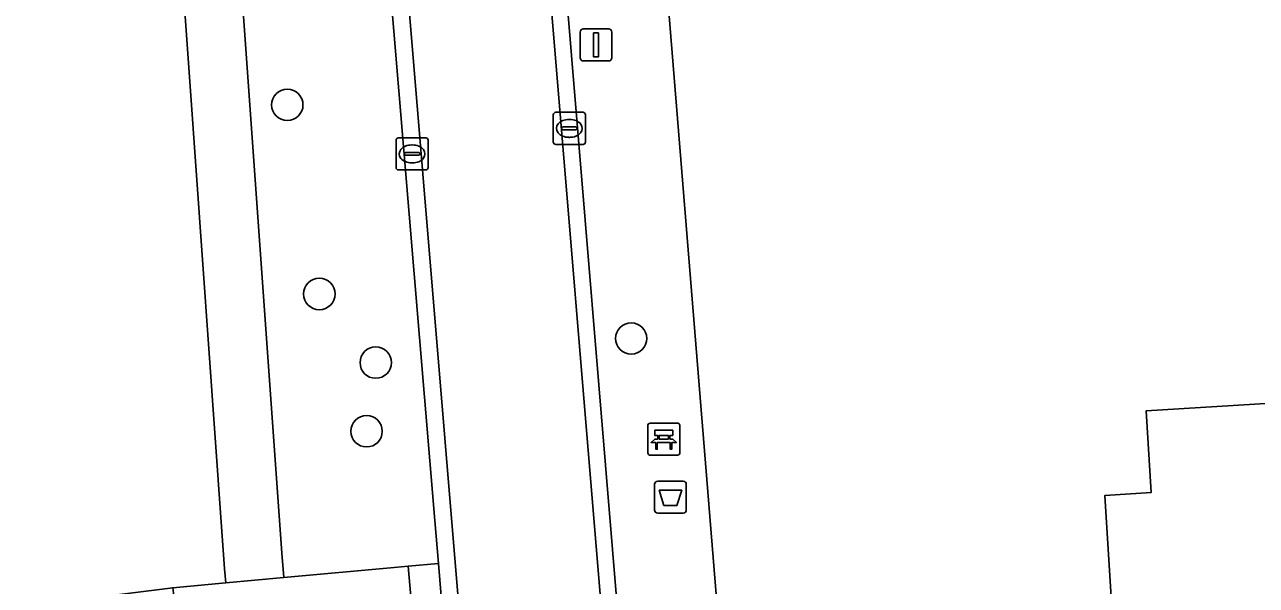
# Model space of a CAD drawing. Extents: x 162661 to 163484, y 380247 to 381230.
# Drawn here: x 163090.12 to 163128.5, y 380733 to 380750.46 of the extents above; entities that cross this region are included whole.
import ezdxf

# ---------------------------------------------------------------- set-up
doc = ezdxf.new("R2010")
doc.units = 0
for name, color, linetype in [('IMGEO_Afvalbak', 7, 'Continuous'), ('IMGEO_Bank', 7, 'Continuous'), ('IMGEO_Boom', 7, 'Continuous'), ('IMGEO_Erf', 7, 'Continuous'), ('IMGEO_Groenvoorziening', 7, 'Continuous'), ('IMGEO_Hek', 7, 'Continuous'), ('IMGEO_Kolk', 7, 'Continuous'), ('IMGEO_Lichtmast', 7, 'Continuous'), ('IMGEO_Pand', 7, 'Continuous'), ('IMGEO_Rijbaan_lokaal_gesloten', 7, 'Continuous'), ('IMGEO_Rijbaan_lokaal_open', 7, 'Continuous'), ('IMGEO_Voetpad_open', 7, 'Continuous')]:
    doc.layers.add(name, color=color, linetype=linetype)

msp = doc.modelspace()

# ---------------------------------------------------------------- linework, layer by layer
at = {"layer": 'IMGEO_Afvalbak'}
for p, q in [((163109.751, 380735.349), (163109.751, 380736.149)), ((163109.751, 380736.149), (163109.751, 380735.349)), ((163109.851, 380736.249), (163110.641, 380736.249)), ((163110.641, 380736.249), (163109.851, 380736.249)), ((163110.741, 380736.149), (163110.741, 380735.349)), ((163110.741, 380735.349), (163110.741, 380736.149)), ((163110.641, 380735.249), (163109.851, 380735.249)), ((163109.851, 380735.249), (163110.641, 380735.249))]:
    msp.add_line(p, q, dxfattribs=at)
msp.add_lwpolyline([(163109.894, 380735.963), (163110.598, 380735.963), (163110.449, 380735.493), (163110.043, 380735.493), (163109.894, 380735.963)], dxfattribs=at)
for centre, start, end in [((163109.851, 380736.149), 90, 180), ((163109.851, 380736.149), 90, 180), ((163110.641, 380736.149), 0, 90), ((163110.641, 380736.149), 360, 90), ((163109.851, 380735.349), 180, 270), ((163109.851, 380735.349), 180, 270), ((163110.641, 380735.349), 270, 0), ((163110.641, 380735.349), 270, 0)]:
    msp.add_arc(centre, 0.1, start, end, dxfattribs=at)
at = {"layer": 'IMGEO_Bank'}
for p, q in [((163109.54, 380737.13), (163109.54, 380737.971)), ((163109.54, 380737.971), (163109.54, 380737.13)), ((163109.615, 380738.055), (163110.456, 380738.055)), ((163110.456, 380738.055), (163109.615, 380738.055)), ((163110.54, 380737.98), (163110.54, 380737.139)), ((163110.54, 380737.139), (163110.54, 380737.98)), ((163110.237, 380737.453), (163109.844, 380737.453)), ((163109.849, 380737.561), (163109.849, 380737.667)), ((163109.893, 380737.667), (163109.893, 380737.561)), ((163110.181, 380737.673), (163109.899, 380737.673)), ((163109.899, 380737.555), (163110.181, 380737.555)), ((163110.187, 380737.561), (163110.187, 380737.667)), ((163110.231, 380737.667), (163110.231, 380737.561)), ((163110.465, 380737.055), (163109.624, 380737.055)), ((163109.624, 380737.055), (163110.465, 380737.055))]:
    msp.add_line(p, q, dxfattribs=at)
for points in [[(163109.843, 380737.673), (163109.757, 380737.673), (163109.757, 380737.834), (163110.32, 380737.834), (163110.32, 380737.673), (163110.237, 380737.673)], [(163109.787, 380737.453), (163109.645, 380737.453), (163109.757, 380737.555), (163109.843, 380737.555)], [(163110.237, 380737.555), (163110.32, 380737.555), (163110.432, 380737.453), (163110.293, 380737.453)], [(163109.837, 380737.446), (163109.837, 380737.239), (163109.794, 380737.239), (163109.794, 380737.446)], [(163110.287, 380737.446), (163110.287, 380737.239), (163110.243, 380737.239), (163110.243, 380737.446)]]:
    msp.add_lwpolyline(points, dxfattribs=at)
for centre, radius, start, end in [((163109.618, 380737.977), 0.0779, 92.4484, 184.2845), ((163109.618, 380737.977), 0.0779, 92.4484, 184.2845), ((163110.462, 380737.977), 0.0779, 2.4484, 94.2845), ((163110.462, 380737.977), 0.0779, 2.4484, 94.2845), ((163109.787, 380737.446), 0.00671, 2.8957, 87.1043), ((163109.844, 380737.446), 0.00671, 92.8957, 177.1043), ((163109.842, 380737.666), 0.00671, 2.8957, 87.1043), ((163109.842, 380737.562), 0.00671, 272.8957, 357.1043), ((163109.899, 380737.666), 0.00671, 92.8957, 177.1043), ((163109.899, 380737.562), 0.00671, 182.8957, 267.1043), ((163110.181, 380737.666), 0.00671, 2.8957, 87.1043), ((163110.181, 380737.562), 0.00671, 272.8957, 357.1043), ((163110.238, 380737.666), 0.00671, 92.8957, 177.1043), ((163110.238, 380737.562), 0.00671, 182.8957, 267.1043), ((163110.236, 380737.446), 0.00671, 2.8957, 87.1043), ((163110.293, 380737.446), 0.00671, 92.8957, 177.1043), ((163109.618, 380737.133), 0.0779, 182.4484, 274.2845), ((163109.618, 380737.133), 0.0779, 182.4484, 274.2845), ((163110.462, 380737.133), 0.0779, 272.4484, 4.2845), ((163110.462, 380737.133), 0.0779, 272.4484, 4.2845)]:
    msp.add_arc(centre, radius, start, end, dxfattribs=at)
at = {"layer": 'IMGEO_Boom'}
for centre in [(163098.309, 380747.967), (163099.307, 380742.077), (163109.023, 380740.691), (163101.064, 380739.94), (163100.779, 380737.802)]:
    msp.add_circle(centre, 0.489, dxfattribs=at)
at = {"layer": 'IMGEO_Erf'}
for points in [[(163028.488, 380778.563), (163028.665, 380775.858), (163029.443, 380764.786), (163030.493, 380750), (163032.814, 380717.345), (163058.503, 380720.872), (163058.785, 380720.911), (163058.335, 380728.365), (163094.742, 380732.927), (163096.39, 380733.078), (163096.353, 380733.518), (163095.175, 380750), (163092.778, 380783.508), (163089.971, 380783.193), (163089.993, 380782.992), (163039.001, 380776.996), (163034.619, 380776.499)], [(163108.841, 380767.62), (163108.878, 380767.1), (163112.631, 380720.966), (163112.794, 380720.116)]]:
    msp.add_lwpolyline(points, dxfattribs=at)
msp.add_lwpolyline([(163131.327, 380728.502), (163127.782, 380728.314), (163127.842, 380727.316), (163126.883, 380727.258), (163127.062, 380723.764), (163118.939, 380723.353), (163118.875, 380724.329), (163117.376, 380724.258), (163117.206, 380727.864), (163118.733, 380727.955), (163118.518, 380731.472), (163124.028, 380731.809), (163123.784, 380735.802), (163125.222, 380735.89), (163125.067, 380738.436), (163130.657, 380738.778)], close=True, dxfattribs=at)
at = {"layer": 'IMGEO_Groenvoorziening'}
for points in [[(163094.575, 380783.687), (163096.993, 380750), (163098.135, 380734.008), (163098.199, 380733.244), (163101.635, 380733.559), (163102.077, 380733.6), (163103.02, 380733.686), (163102.908, 380735.018), (163100.666, 380761.794)], [(163112.794, 380720.116), (163112.631, 380720.966), (163108.878, 380767.1), (163108.841, 380767.62)], [(163105.61, 380765.866), (163105.91, 380762.249), (163106.108, 380762.275), (163109.502, 380721.361)]]:
    msp.add_lwpolyline(points, dxfattribs=at)
at = {"layer": 'IMGEO_Hek'}
msp.add_lwpolyline([(163108.878, 380767.1), (163112.631, 380720.966)], dxfattribs=at)
at = {"layer": 'IMGEO_Kolk'}
for p, q in [((163106.597, 380746.809), (163106.597, 380747.661)), ((163106.672, 380747.735), (163107.524, 380747.735)), ((163107.085, 380747.515), (163107.11, 380747.515)), ((163107.598, 380747.661), (163107.598, 380746.809)), ((163106.856, 380747.229), (163106.856, 380747.241)), ((163107.294, 380747.192), (163106.896, 380747.192)), ((163106.899, 380747.278), (163107.297, 380747.278)), ((163107.34, 380747.241), (163107.34, 380747.229)), ((163101.697, 380746.013), (163101.697, 380746.865)), ((163101.772, 380746.939), (163102.624, 380746.939)), ((163102.185, 380746.719), (163102.21, 380746.719)), ((163102.698, 380746.865), (163102.698, 380746.013)), ((163107.524, 380746.735), (163106.672, 380746.735)), ((163107.108, 380746.955), (163107.083, 380746.955)), ((163101.956, 380746.433), (163101.956, 380746.445)), ((163102.394, 380746.396), (163101.996, 380746.396)), ((163101.999, 380746.482), (163102.397, 380746.482)), ((163102.44, 380746.445), (163102.44, 380746.433)), ((163102.624, 380745.939), (163101.772, 380745.939)), ((163102.208, 380746.159), (163102.183, 380746.159))]:
    msp.add_line(p, q, dxfattribs=at)
for points in [[(163106.597, 380746.809), (163106.597, 380747.661)], [(163106.672, 380747.735), (163107.524, 380747.735)], [(163107.598, 380747.661), (163107.598, 380746.809)], [(163101.697, 380746.013), (163101.697, 380746.865)], [(163101.772, 380746.939), (163102.624, 380746.939)], [(163102.698, 380746.865), (163102.698, 380746.013)], [(163107.524, 380746.735), (163106.672, 380746.735)], [(163102.624, 380745.939), (163101.772, 380745.939)]]:
    msp.add_lwpolyline(points, dxfattribs=at)
for centre, radius, start, end in [((163106.674, 380747.659), 0.0765, 91.552, 178.448), ((163106.674, 380747.659), 0.0765, 91.552, 178.448), ((163107.522, 380747.659), 0.0765, 1.552, 88.448), ((163107.522, 380747.659), 0.0765, 1.552, 88.448), ((163106.896, 380747.238), 0.0403, 85.8775, 175.7526), ((163106.893, 380747.228), 0.0366, 178.938, 274.7102), ((163107.297, 380747.235), 0.043, 264.8664, 352.4533), ((163107.301, 380747.24), 0.0386, 1.7309, 96.639), ((163101.774, 380746.863), 0.0765, 91.552, 178.448), ((163101.774, 380746.863), 0.0765, 91.552, 178.448), ((163102.622, 380746.863), 0.0765, 1.552, 88.448), ((163102.622, 380746.863), 0.0765, 1.552, 88.448), ((163106.674, 380746.811), 0.0765, 181.552, 268.448), ((163106.674, 380746.811), 0.0765, 181.552, 268.448), ((163107.522, 380746.811), 0.0765, 271.552, 358.448), ((163107.522, 380746.811), 0.0765, 271.552, 358.448), ((163101.996, 380746.442), 0.0403, 85.8775, 175.7526), ((163101.993, 380746.432), 0.0366, 178.938, 274.7102), ((163102.397, 380746.439), 0.043, 264.8664, 352.4533), ((163102.401, 380746.444), 0.0386, 1.7309, 96.639), ((163101.774, 380746.015), 0.0765, 181.552, 268.448), ((163101.774, 380746.015), 0.0765, 181.552, 268.448), ((163102.622, 380746.015), 0.0765, 271.552, 358.448), ((163102.622, 380746.015), 0.0765, 271.552, 358.448)]:
    msp.add_arc(centre, radius, start, end, dxfattribs=at)
for centre, major_axis, ratio, start_param, end_param in [((163107.084, 380747.235), (-0.387, 0.002), 0.722429, 4.712389, 7.853982), ((163107.109, 380747.235), (-0.39, 0.002), 0.717154, 1.570796, 4.712389), ((163102.184, 380746.439), (-0.387, 0.002), 0.722429, 4.712389, 7.853982), ((163102.209, 380746.439), (-0.39, 0.002), 0.717154, 1.570796, 4.712389)]:
    msp.add_ellipse(centre, major_axis=major_axis, ratio=ratio, start_param=start_param, end_param=end_param, dxfattribs=at)
at = {"layer": 'IMGEO_Lichtmast'}
for p, q in [((163107.432, 380749.434), (163107.432, 380750.234)), ((163107.432, 380750.234), (163107.432, 380749.434)), ((163107.532, 380750.334), (163108.322, 380750.334)), ((163108.322, 380750.334), (163107.532, 380750.334)), ((163108.422, 380750.234), (163108.422, 380749.434)), ((163108.422, 380749.434), (163108.422, 380750.234)), ((163108.322, 380749.334), (163107.532, 380749.334)), ((163107.532, 380749.334), (163108.322, 380749.334))]:
    msp.add_line(p, q, dxfattribs=at)
msp.add_lwpolyline([(163107.852, 380750.209), (163108.002, 380750.209), (163108.002, 380749.459), (163107.852, 380749.459), (163107.852, 380750.209)], dxfattribs=at)
for centre, start, end in [((163107.532, 380750.234), 90, 180), ((163107.532, 380750.234), 90, 180), ((163108.322, 380750.234), 0, 90), ((163108.322, 380750.234), 360, 90), ((163107.532, 380749.434), 180, 270), ((163107.532, 380749.434), 180, 270), ((163108.322, 380749.434), 270, 0), ((163108.322, 380749.434), 270, 0)]:
    msp.add_arc(centre, 0.1, start, end, dxfattribs=at)
at = {"layer": 'IMGEO_Pand'}
msp.add_lwpolyline([(163127.842, 380727.316), (163127.782, 380728.314), (163131.327, 380728.502), (163130.657, 380738.778), (163125.067, 380738.436), (163125.222, 380735.89), (163123.784, 380735.802), (163124.028, 380731.809), (163118.518, 380731.472), (163118.733, 380727.955), (163117.206, 380727.864), (163117.376, 380724.258), (163118.875, 380724.329), (163118.939, 380723.353), (163127.062, 380723.764), (163126.883, 380727.258)], close=True, dxfattribs=at)
at = {"layer": 'IMGEO_Rijbaan_lokaal_gesloten'}
msp.add_lwpolyline([(163109.01, 380721.262), (163105.557, 380762.775), (163101.152, 380762.413), (163108.051, 380679.583), (163111.151, 380646.231), (163112.81, 380644.864)], dxfattribs=at)
at = {"layer": 'IMGEO_Rijbaan_lokaal_open'}
for points in [[(163109.502, 380721.361), (163106.108, 380762.275), (163105.91, 380762.249), (163105.61, 380765.866)], [(163105.315, 380765.731), (163105.557, 380762.775), (163109.01, 380721.262)], [(163101.152, 380762.413), (163100.826, 380762.387), (163100.872, 380761.825), (163100.666, 380761.794), (163102.908, 380735.018), (163103.02, 380733.686), (163103.303, 380730.246), (163104.301, 380718.051), (163104.584, 380714.593), (163104.682, 380713.401), (163107.991, 380674.665), (163108.355, 380670.753), (163108.475, 380669.468), (163108.8, 380665.991), (163109.973, 380653.239), (163110.29, 380649.787), (163110.409, 380648.484), (163110.502, 380647.474)], [(163111.151, 380646.231), (163108.051, 380679.583), (163101.152, 380762.413)]]:
    msp.add_lwpolyline(points, dxfattribs=at)
msp.add_lwpolyline([(163102.077, 380733.6), (163101.635, 380733.559), (163098.199, 380733.244), (163096.39, 380733.078), (163094.742, 380732.927), (163095.123, 380730.018), (163095.158, 380729.578), (163096.964, 380729.724), (163102.374, 380730.163)], close=True, dxfattribs=at)
at = {"layer": 'IMGEO_Voetpad_open'}
for points in [[(163094.315, 380783.681), (163092.778, 380783.508), (163095.175, 380750), (163096.353, 380733.518), (163096.39, 380733.078), (163098.199, 380733.244), (163098.135, 380734.008), (163096.993, 380750), (163094.575, 380783.687), (163094.445, 380783.685)], [(163102.374, 380730.163), (163103.303, 380730.246), (163103.02, 380733.686), (163102.077, 380733.6)]]:
    msp.add_lwpolyline(points, close=True, dxfattribs=at)

doc.saveas('drawing.dxf')
